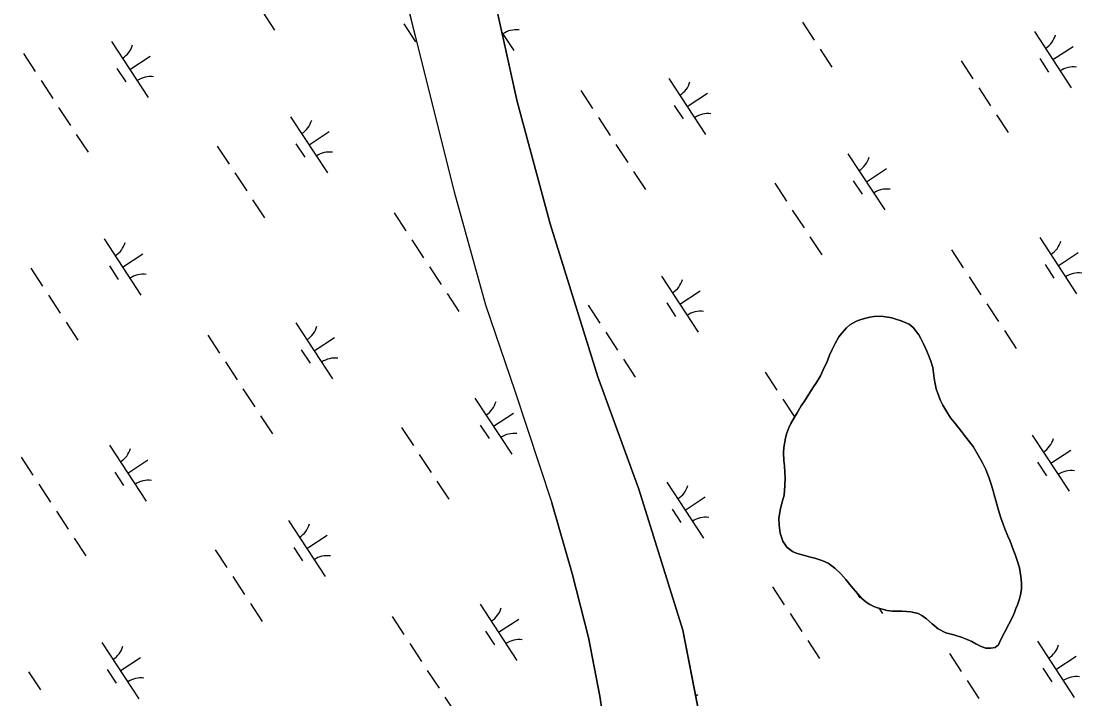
# Model space of a CAD drawing. Extents: x 3945642 to 3966284, y 206476 to 228921.
# Drawn here: x 3958068 to 3958859, y 210788 to 211293 of the extents above; entities that cross this region are included whole.
import ezdxf

# ---------------------------------------------------------------- set-up
doc = ezdxf.new("R2010")
doc.units = 0
doc.layers.add('V-TOPO-SHOR', color=7, linetype='Continuous')
doc.layers.add('V-WETL-SWMP', color=7, linetype='Continuous')

msp = doc.modelspace()

# ---------------------------------------------------------------- linework, layer by layer
at = {"layer": 'V-TOPO-SHOR'}
for points in [[(3958339.73, 211371.91), (3958361.57, 211282.38), (3958390.66, 211166.28), (3958414.11, 211082.02), (3958435.98, 211017.91), (3958463.59, 210934.18)], [(3958412.89, 211345.99), (3958437.74, 211233.65), (3958462.32, 211142.38)], [(3958462.32, 211142.38), (3958497.94, 211028.14), (3958528.48, 210944.44), (3958561.3, 210839.35), (3958585.94, 210713.49), (3958591.1, 210658.71), (3958595.28, 210600.13), (3958600.31, 210563.6), (3958611.61, 210510), (3958634.41, 210428.54), (3958684.14, 210308.48), (3958709.19, 210254.5), (3958723.1, 210222.67), (3958733.28, 210199.99), (3958743.86, 210177.58), (3958755.11, 210152.44), (3958761.23, 210133.87), (3958763.85, 210121.33), (3958765.93, 210089.99), (3958765.5, 210052.42), (3958760.3, 209994.59), (3958759.3, 209984.28)], [(3958798.36, 210831.8), (3958796.71, 210828.28), (3958794.25, 210826.4), (3958790.99, 210825.88), (3958787.33, 210825.91), (3958783.81, 210827.02), (3958779.89, 210829.09), (3958776.92, 210830.88), (3958773.54, 210832.39), (3958769.61, 210833.92), (3958763.52, 210835.73), (3958757.43, 210837.4), (3958751.75, 210840.16), (3958747.3, 210843.99), (3958743.13, 210847.82), (3958739.62, 210850.29), (3958736.78, 210851.67), (3958731.5, 210853.07), (3958724.85, 210853.39), (3958717.8, 210853.44), (3958713.73, 210853.88), (3958706.56, 210855.84), (3958703.71, 210856.81), (3958700.88, 210858.46), (3958698.17, 210860.11), (3958694.67, 210863.12), (3958691.58, 210866.53), (3958687, 210872.13), (3958682.84, 210877.05), (3958679.07, 210881.29), (3958674.76, 210885.52), (3958669.63, 210889.36), (3958665.71, 210891.02), (3958659.76, 210892.96), (3958656.51, 210893.8), (3958652.04, 210894.92), (3958645.81, 210896.6), (3958643.11, 210897.98), (3958638.93, 210901.27), (3958635.84, 210905.77), (3958633.99, 210911.62), (3958633.22, 210917.59), (3958632.98, 210922.61), (3958633.85, 210928.85), (3958635.24, 210933.99), (3958636.78, 210939.95), (3958637.51, 210947.14), (3958637.7, 210952.97), (3958637.45, 210956.9), (3958637.08, 210961.93), (3958636.71, 210965.87), (3958636.48, 210971.57), (3958636.64, 210975.5), (3958637.79, 210982.41), (3958638.62, 210985.66), (3958640.42, 210990.26), (3958641.94, 210993.51), (3958644.55, 210998.23), (3958646.61, 211001.48), (3958649.64, 211006.61), (3958651.97, 211009.98), (3958655.4, 211015.25), (3958658.84, 211020.65), (3958661.03, 211023.89), (3958663.92, 211029.02), (3958667.09, 211035.65), (3958668.75, 211039.03), (3958670.82, 211044.44), (3958672.34, 211048.09), (3958674.83, 211053.09), (3958677.71, 211057.95), (3958679.9, 211060.92), (3958683.32, 211064.69), (3958685.92, 211066.98), (3958690.28, 211069.52), (3958693.27, 211070.72), (3958697.76, 211072.04), (3958700.89, 211072.7), (3958704.02, 211073.35), (3958709.17, 211073.59), (3958712.42, 211073.02), (3958717.17, 211072.17), (3958720.15, 211071.33), (3958724.21, 211070.08), (3958730.16, 211067.59), (3958733.12, 211064.99), (3958737.42, 211059.66), (3958738.89, 211056.94), (3958740.9, 211052.72), (3958743.44, 211047.27), (3958744.63, 211044.28), (3958746.36, 211039.92), (3958747.69, 211035.3), (3958748.84, 211027.29), (3958749.23, 211024.16), (3958750.27, 211019.27), (3958751.47, 211015.73), (3958753.6, 211010.7), (3958755.34, 211007.15), (3958758.15, 211002.11), (3958761.1, 210997.75)], [(3958761.1, 210997.75), (3958764.73, 210993.24), (3958769.3, 210987.37), (3958771.45, 210984.51), (3958775.21, 210979.73), (3958777.9, 210976.18), (3958781.65, 210969.91), (3958785.12, 210963.51), (3958787.26, 210959.02), (3958789.79, 210952.75), (3958791.12, 210948.81), (3958792.7, 210943.23), (3958793.63, 210940.24), (3958794.82, 210935.89), (3958796.27, 210930.45), (3958797.59, 210926.24), (3958798.65, 210923.11), (3958800.25, 210918.35), (3958801.58, 210914.94), (3958803.84, 210909.36), (3958805.44, 210905.55), (3958807.84, 210899.56), (3958809.16, 210895.76), (3958811.02, 210890.45), (3958812.34, 210885.69), (3958813.52, 210879.3), (3958813.89, 210874.69), (3958813.85, 210869.8), (3958813.28, 210865.74), (3958812.57, 210862.76), (3958811.05, 210858.16), (3958809.8, 210855.32), (3958808.83, 210852.48), (3958807.45, 210849.36), (3958798.36, 210831.8)], [(3958629.94, 209901.03), (3958634.8, 209914.71), (3958647.49, 209953.96), (3958662.2, 210007.36), (3958669.56, 210044.75), (3958671.78, 210068.02), (3958669.39, 210093.63), (3958658.33, 210160.03), (3958637.71, 210223.91), (3958618.56, 210264.9), (3958603.88, 210304.5), (3958585.44, 210349.71), (3958570.77, 210390.26), (3958561.07, 210421.65), (3958550.35, 210460.95), (3958540.3, 210499.83), (3958530.63, 210541.02), (3958522.98, 210577.36), (3958516.89, 210628.31), (3958508.46, 210730.01), (3958499.38, 210789.99), (3958491, 210833.76), (3958478.71, 210881.65), (3958463.59, 210934.18)]]:
    msp.add_lwpolyline(points, dxfattribs=at)
at = {"layer": 'V-WETL-SWMP'}
for p, q in [((3958339.73, 211371.91), (3958361.57, 211282.38)), ((3958437.74, 211233.66), (3958412.89, 211345.99)), ((3958247.92, 211300.22), (3958256.69, 211286.84)), ((3958353.16, 211291.51), (3958361.92, 211278.12)), ((3958650.57, 211292.68), (3958659.34, 211279.3)), ((3958361.57, 211282.38), (3958390.66, 211166.28)), ((3958426.36, 211285.09), (3958435.25, 211271.52)), ((3958823.65, 211285.73), (3958851.05, 211243.9)), ((3958135.12, 211278.42), (3958162.52, 211236.6)), ((3958663.72, 211272.6), (3958672.49, 211259.22)), ((3958837.35, 211264.82), (3958852.4, 211274.68)), ((3958069.33, 211269.3), (3958078.1, 211255.91)), ((3958148.82, 211257.51), (3958163.88, 211267.37)), ((3958768.95, 211263.89), (3958777.72, 211250.51)), ((3958827.6, 211265.61), (3958834.18, 211255.57)), ((3958139.08, 211258.3), (3958145.66, 211248.26)), ((3958082.48, 211249.22), (3958091.25, 211235.84)), ((3958550.92, 211250.8), (3958578.32, 211208.98)), ((3958485.13, 211241.68), (3958493.9, 211228.29)), ((3958564.62, 211229.89), (3958579.68, 211239.75)), ((3958782.11, 211243.82), (3958790.87, 211230.43)), ((3958462.33, 211142.38), (3958437.74, 211233.66)), ((3958095.63, 211229.14), (3958104.4, 211215.76)), ((3958554.88, 211230.68), (3958561.46, 211220.64)), ((3958795.26, 211223.74), (3958804.03, 211210.36)), ((3958268.71, 211222.19), (3958296.11, 211180.37)), ((3958498.28, 211221.6), (3958507.05, 211208.22)), ((3958108.79, 211209.07), (3958117.55, 211195.68)), ((3958282.41, 211201.28), (3958297.47, 211211.15)), ((3958214.02, 211200.36), (3958222.78, 211186.97)), ((3958272.67, 211202.07), (3958279.24, 211192.03)), ((3958511.43, 211201.53), (3958520.2, 211188.14)), ((3958684.51, 211194.58), (3958711.91, 211152.75)), ((3958227.17, 211180.28), (3958235.94, 211166.9)), ((3958524.58, 211181.45), (3958533.35, 211168.07)), ((3958698.21, 211173.66), (3958713.26, 211183.53)), ((3958629.82, 211172.74), (3958638.58, 211159.36)), ((3958688.47, 211174.46), (3958695.04, 211164.42)), ((3958240.32, 211160.2), (3958249.09, 211146.82)), ((3958390.66, 211166.28), (3958414.11, 211082.02)), ((3958642.97, 211152.66), (3958651.73, 211139.28)), ((3958345.99, 211150.53), (3958354.76, 211137.14)), ((3958497.94, 211028.14), (3958462.33, 211142.38)), ((3958129.57, 211131.04), (3958156.97, 211089.22)), ((3958359.14, 211130.45), (3958367.91, 211117.07)), ((3958656.12, 211132.59), (3958664.89, 211119.2)), ((3958827.58, 211132.04), (3958854.98, 211090.21)), ((3958761.79, 211122.91), (3958770.55, 211109.53)), ((3958841.28, 211111.12), (3958856.34, 211120.99)), ((3958143.27, 211110.13), (3958158.33, 211119.99)), ((3958074.88, 211109.2), (3958083.65, 211095.82)), ((3958133.53, 211110.92), (3958140.1, 211100.88)), ((3958372.29, 211110.38), (3958381.06, 211096.99)), ((3958831.54, 211111.91), (3958838.11, 211101.88)), ((3958545.37, 211103.43), (3958572.77, 211061.6)), ((3958774.94, 211102.84), (3958783.71, 211089.45)), ((3958088.03, 211089.13), (3958096.8, 211075.74)), ((3958385.44, 211090.3), (3958394.21, 211076.92)), ((3958559.07, 211082.51), (3958574.12, 211092.38)), ((3958414.11, 211082.02), (3958435.98, 211017.91)), ((3958490.68, 211081.59), (3958499.44, 211068.2)), ((3958549.33, 211083.3), (3958555.9, 211073.27)), ((3958788.09, 211082.76), (3958796.86, 211069.38)), ((3958704.02, 211073.35), (3958700.89, 211072.7)), ((3958709.17, 211073.59), (3958704.02, 211073.35)), ((3958712.42, 211073.02), (3958709.17, 211073.59)), ((3958717.17, 211072.17), (3958712.42, 211073.02)), ((3958101.18, 211069.05), (3958109.95, 211055.67)), ((3958272.64, 211068.5), (3958300.04, 211026.68)), ((3958685.92, 211066.98), (3958683.33, 211064.69)), ((3958690.28, 211069.52), (3958685.92, 211066.98)), ((3958693.28, 211070.72), (3958690.28, 211069.52)), ((3958697.76, 211072.04), (3958693.28, 211070.72)), ((3958700.89, 211072.7), (3958697.76, 211072.04)), ((3958720.15, 211071.33), (3958717.17, 211072.17)), ((3958724.21, 211070.08), (3958720.15, 211071.33)), ((3958730.16, 211067.59), (3958724.21, 211070.08)), ((3958733.12, 211064.99), (3958730.16, 211067.59)), ((3958206.85, 211059.38), (3958215.62, 211045.99)), ((3958286.34, 211047.59), (3958301.4, 211057.45)), ((3958503.83, 211061.51), (3958512.6, 211048.13)), ((3958677.71, 211057.95), (3958674.82, 211053.09)), ((3958679.9, 211060.92), (3958677.71, 211057.95)), ((3958683.33, 211064.69), (3958679.9, 211060.92)), ((3958737.42, 211059.66), (3958733.12, 211064.99)), ((3958738.9, 211056.94), (3958737.42, 211059.66)), ((3958801.24, 211062.68), (3958810.01, 211049.3)), ((3958674.82, 211053.09), (3958672.34, 211048.09)), ((3958740.9, 211052.72), (3958738.9, 211056.94)), ((3958743.43, 211047.27), (3958740.9, 211052.72)), ((3958276.6, 211048.38), (3958283.18, 211038.34)), ((3958516.98, 211041.44), (3958525.75, 211028.05)), ((3958670.82, 211044.44), (3958668.75, 211039.03)), ((3958672.34, 211048.09), (3958670.82, 211044.44)), ((3958744.63, 211044.28), (3958743.43, 211047.27)), ((3958746.36, 211039.92), (3958744.63, 211044.28)), ((3958220, 211039.3), (3958228.77, 211025.92)), ((3958667.09, 211035.65), (3958663.92, 211029.02)), ((3958668.75, 211039.03), (3958667.09, 211035.65)), ((3958747.68, 211035.3), (3958746.36, 211039.92)), ((3958748.84, 211027.29), (3958747.68, 211035.3)), ((3958528.48, 210944.44), (3958497.94, 211028.14)), ((3958622.65, 211031.76), (3958631.42, 211018.38)), ((3958663.92, 211029.02), (3958661.03, 211023.89)), ((3958749.23, 211024.16), (3958748.84, 211027.29)), ((3958233.15, 211019.22), (3958241.92, 211005.84)), ((3958435.98, 211017.91), (3958463.59, 210934.18)), ((3958658.84, 211020.65), (3958655.4, 211015.25)), ((3958661.03, 211023.89), (3958658.84, 211020.65)), ((3958750.27, 211019.27), (3958749.23, 211024.16)), ((3958751.47, 211015.73), (3958750.27, 211019.27)), ((3958406.23, 211012.27), (3958433.63, 210970.45)), ((3958635.8, 211011.68), (3958644.57, 210998.3)), ((3958651.97, 211009.98), (3958649.64, 211006.61)), ((3958655.4, 211015.25), (3958651.97, 211009.98)), ((3958753.6, 211010.7), (3958751.47, 211015.73)), ((3958755.34, 211007.15), (3958753.6, 211010.7)), ((3958649.64, 211006.61), (3958646.61, 211001.48)), ((3958758.15, 211002.11), (3958755.34, 211007.15)), ((3958761.1, 210997.75), (3958758.15, 211002.11)), ((3958246.31, 210999.15), (3958255.07, 210985.77)), ((3958419.93, 210991.36), (3958434.99, 211001.23)), ((3958644.55, 210998.23), (3958641.94, 210993.51)), ((3958646.61, 211001.48), (3958644.55, 210998.23)), ((3958764.73, 210993.24), (3958761.1, 210997.75)), ((3958351.54, 210990.44), (3958360.31, 210977.05)), ((3958410.19, 210992.15), (3958416.76, 210982.12)), ((3958640.42, 210990.26), (3958638.62, 210985.66)), ((3958641.94, 210993.51), (3958640.42, 210990.26)), ((3958769.3, 210987.37), (3958764.73, 210993.24)), ((3958771.45, 210984.51), (3958769.3, 210987.37)), ((3958637.78, 210982.41), (3958636.65, 210975.5)), ((3958638.62, 210985.66), (3958637.78, 210982.41)), ((3958775.21, 210979.73), (3958771.45, 210984.51)), ((3958777.9, 210976.18), (3958775.21, 210979.73)), ((3958822.03, 210984.66), (3958849.43, 210942.83)), ((3958133.51, 210977.35), (3958160.9, 210935.52)), ((3958364.69, 210970.36), (3958373.46, 210956.98)), ((3958636.65, 210975.5), (3958636.48, 210971.57)), ((3958636.48, 210971.57), (3958636.71, 210965.87)), ((3958781.65, 210969.91), (3958777.9, 210976.18)), ((3958835.73, 210963.75), (3958850.78, 210973.61)), ((3958067.71, 210968.22), (3958076.48, 210954.84)), ((3958147.21, 210956.44), (3958162.26, 210966.3)), ((3958636.71, 210965.87), (3958637.08, 210961.93)), ((3958785.12, 210963.51), (3958781.65, 210969.91)), ((3958787.26, 210959.01), (3958785.12, 210963.51)), ((3958825.99, 210964.54), (3958832.56, 210954.5)), ((3958137.46, 210957.23), (3958144.04, 210947.19)), ((3958637.08, 210961.93), (3958637.45, 210956.91)), ((3958637.45, 210956.91), (3958637.69, 210952.97)), ((3958789.79, 210952.75), (3958787.26, 210959.01)), ((3958080.86, 210948.15), (3958089.63, 210934.77)), ((3958377.84, 210950.29), (3958386.61, 210936.9)), ((3958549.3, 210949.73), (3958576.7, 210907.91)), ((3958637.51, 210947.14), (3958636.78, 210939.95)), ((3958637.69, 210952.97), (3958637.51, 210947.14)), ((3958791.12, 210948.81), (3958789.79, 210952.75)), ((3958792.7, 210943.23), (3958791.12, 210948.81)), ((3958561.31, 210839.35), (3958528.48, 210944.44)), ((3958563, 210928.82), (3958578.06, 210938.68)), ((3958636.78, 210939.95), (3958635.24, 210933.99)), ((3958793.63, 210940.24), (3958792.7, 210943.23)), ((3958794.82, 210935.89), (3958793.63, 210940.24)), ((3958463.59, 210934.18), (3958478.71, 210881.65)), ((3958635.24, 210933.99), (3958633.85, 210928.85)), ((3958796.27, 210930.45), (3958794.82, 210935.89)), ((3958094.02, 210928.07), (3958102.78, 210914.69)), ((3958553.26, 210929.61), (3958559.84, 210919.57)), ((3958633.85, 210928.85), (3958632.98, 210922.61)), ((3958797.59, 210926.24), (3958796.27, 210930.45)), ((3958798.65, 210923.11), (3958797.59, 210926.24)), ((3958800.25, 210918.35), (3958798.65, 210923.11)), ((3958267.09, 210921.12), (3958294.49, 210879.3)), ((3958632.98, 210922.61), (3958633.22, 210917.59)), ((3958633.22, 210917.59), (3958633.98, 210911.61)), ((3958801.58, 210914.94), (3958800.25, 210918.35)), ((3958803.84, 210909.36), (3958801.58, 210914.94)), ((3958107.17, 210908), (3958115.93, 210894.61)), ((3958280.79, 210900.21), (3958295.85, 210910.07)), ((3958633.98, 210911.61), (3958635.84, 210905.77)), ((3958805.44, 210905.55), (3958803.84, 210909.36)), ((3958212.4, 210899.29), (3958221.17, 210885.9)), ((3958271.05, 210901), (3958277.62, 210890.96)), ((3958635.84, 210905.77), (3958638.93, 210901.27)), ((3958638.93, 210901.27), (3958643.11, 210897.98)), ((3958807.84, 210899.56), (3958805.44, 210905.55)), ((3958809.16, 210895.76), (3958807.84, 210899.56)), ((3958643.11, 210897.98), (3958645.81, 210896.6)), ((3958645.81, 210896.6), (3958652.04, 210894.92)), ((3958652.04, 210894.92), (3958656.51, 210893.8)), ((3958656.51, 210893.8), (3958659.76, 210892.96)), ((3958659.76, 210892.96), (3958665.71, 210891.02)), ((3958665.71, 210891.02), (3958669.63, 210889.36)), ((3958811.02, 210890.45), (3958809.16, 210895.76)), ((3958669.63, 210889.36), (3958674.76, 210885.52)), ((3958674.76, 210885.52), (3958679.07, 210881.28)), ((3958812.34, 210885.69), (3958811.02, 210890.45)), ((3958813.52, 210879.3), (3958812.34, 210885.69)), ((3958225.55, 210879.21), (3958234.32, 210865.83)), ((3958478.71, 210881.65), (3958491, 210833.76)), ((3958679.07, 210881.28), (3958682.84, 210877.05)), ((3958682.84, 210877.05), (3958687, 210872.13)), ((3958813.89, 210874.69), (3958813.52, 210879.3)), ((3958628.2, 210871.67), (3958636.96, 210858.29)), ((3958687, 210872.13), (3958691.58, 210866.53)), ((3958690.36, 210868.02), (3958693.42, 210863.35)), ((3958813.27, 210865.74), (3958813.85, 210869.8)), ((3958813.85, 210869.8), (3958813.89, 210874.69)), ((3958691.58, 210866.53), (3958694.67, 210863.12)), ((3958694.67, 210863.12), (3958698.18, 210860.11)), ((3958698.18, 210860.11), (3958700.88, 210858.46)), ((3958811.05, 210858.16), (3958812.57, 210862.76)), ((3958812.57, 210862.76), (3958813.27, 210865.74)), ((3958238.7, 210859.13), (3958247.47, 210845.75)), ((3958410.16, 210858.58), (3958437.56, 210816.76)), ((3958641.35, 210851.59), (3958650.12, 210838.21)), ((3958700.88, 210858.46), (3958703.71, 210856.81)), ((3958703.71, 210856.81), (3958706.55, 210855.84)), ((3958706.55, 210855.84), (3958713.73, 210853.88)), ((3958707.79, 210855.5), (3958710.29, 210851.68)), ((3958713.73, 210853.88), (3958717.8, 210853.44)), ((3958717.8, 210853.44), (3958724.85, 210853.39)), ((3958724.85, 210853.39), (3958731.5, 210853.07)), ((3958731.5, 210853.07), (3958736.78, 210851.67)), ((3958736.78, 210851.67), (3958739.62, 210850.29)), ((3958807.45, 210849.36), (3958808.83, 210852.48)), ((3958808.83, 210852.48), (3958809.8, 210855.32)), ((3958809.8, 210855.32), (3958811.05, 210858.16)), ((3958344.37, 210849.46), (3958353.14, 210836.07)), ((3958423.86, 210837.67), (3958438.92, 210847.53)), ((3958739.62, 210850.29), (3958743.13, 210847.82)), ((3958743.13, 210847.82), (3958747.3, 210843.99)), ((3958747.3, 210843.99), (3958751.75, 210840.16)), ((3958798.36, 210831.8), (3958807.45, 210849.36)), ((3958414.12, 210838.46), (3958420.7, 210828.42)), ((3958585.94, 210713.49), (3958561.31, 210839.35)), ((3958751.75, 210840.16), (3958757.43, 210837.4)), ((3958757.43, 210837.4), (3958763.52, 210835.73)), ((3958763.52, 210835.73), (3958769.61, 210833.92)), ((3958127.95, 210829.97), (3958155.35, 210788.15)), ((3958357.52, 210829.38), (3958366.29, 210816)), ((3958491, 210833.76), (3958499.38, 210789.99)), ((3958654.5, 210831.52), (3958663.27, 210818.13)), ((3958769.61, 210833.92), (3958773.54, 210832.39)), ((3958773.54, 210832.39), (3958776.92, 210830.88)), ((3958776.92, 210830.88), (3958779.89, 210829.09)), ((3958779.89, 210829.09), (3958783.81, 210827.02)), ((3958794.25, 210826.4), (3958796.71, 210828.28)), ((3958796.71, 210828.28), (3958798.36, 210831.8)), ((3958825.96, 210830.96), (3958853.36, 210789.14)), ((3958760.17, 210821.84), (3958768.94, 210808.46)), ((3958783.81, 210827.02), (3958787.33, 210825.91)), ((3958787.33, 210825.91), (3958790.99, 210825.88)), ((3958790.99, 210825.88), (3958794.25, 210826.4)), ((3958839.66, 210810.05), (3958854.72, 210819.92)), ((3958141.65, 210809.06), (3958156.71, 210818.92)), ((3958073.26, 210808.13), (3958082.03, 210794.75)), ((3958131.91, 210809.85), (3958138.49, 210799.81)), ((3958370.67, 210809.31), (3958379.44, 210795.92)), ((3958829.92, 210810.84), (3958836.5, 210800.81)), ((3958773.32, 210801.76), (3958782.09, 210788.38)), ((3958383.83, 210789.23), (3958392.59, 210775.85)), ((3958499.38, 210789.99), (3958508.46, 210730.01)), ((3958570.91, 210790.26), (3958572.51, 210791.31))]:
    msp.add_line(p, q, dxfattribs=at)
for centre, start, end in [((3958436.88, 211269.46), 82.45745, 124.00111), ((3958822.41, 211288.05), 302.45745, 344.00111), ((3958133.89, 211280.74), 302.45745, 344.00111), ((3958852.68, 211241.84), 82.45745, 124.00111), ((3958164.16, 211234.53), 82.45745, 124.00111), ((3958549.68, 211253.13), 302.45745, 344.00111), ((3958579.96, 211206.92), 82.45745, 124.00111), ((3958267.47, 211224.52), 302.45745, 344.00111), ((3958297.74, 211178.31), 82.45745, 124.00111), ((3958683.27, 211196.9), 302.45745, 344.00111), ((3958713.54, 211150.69), 82.45745, 124.00111), ((3958128.33, 211133.36), 302.45745, 344.00111), ((3958826.34, 211134.36), 302.45745, 344.00111), ((3958158.61, 211087.15), 82.45745, 124.00111), ((3958856.62, 211088.15), 82.45745, 124.00111), ((3958544.13, 211105.75), 302.45745, 344.00111), ((3958574.4, 211059.54), 82.45745, 124.00111), ((3958271.41, 211070.82), 302.45745, 344.00111), ((3958301.68, 211024.61), 82.45745, 124.00111), ((3958404.99, 211014.6), 302.45745, 344.00111), ((3958435.26, 210968.39), 82.45745, 124.00111), ((3958820.79, 210986.98), 302.45745, 344.00111), ((3958132.27, 210979.67), 302.45745, 344.00111), ((3958851.06, 210940.77), 82.45745, 124.00111), ((3958162.54, 210933.46), 82.45745, 124.00111), ((3958548.07, 210952.06), 302.45745, 344.00111), ((3958578.34, 210905.85), 82.45745, 124.00111), ((3958265.85, 210923.45), 302.45745, 344.00111), ((3958296.13, 210877.24), 82.45745, 124.00111), ((3958408.93, 210860.9), 302.45745, 344.00111), ((3958439.2, 210814.69), 82.45745, 124.00111), ((3958824.72, 210833.29), 302.45745, 344.00111), ((3958126.71, 210832.29), 302.45745, 344.00111), ((3958855, 210787.08), 82.45745, 124.00111), ((3958156.99, 210786.08), 82.45745, 124.00111)]:
    msp.add_arc(centre, 17.62, start, end, dxfattribs=at)

doc.saveas('drawing.dxf')
